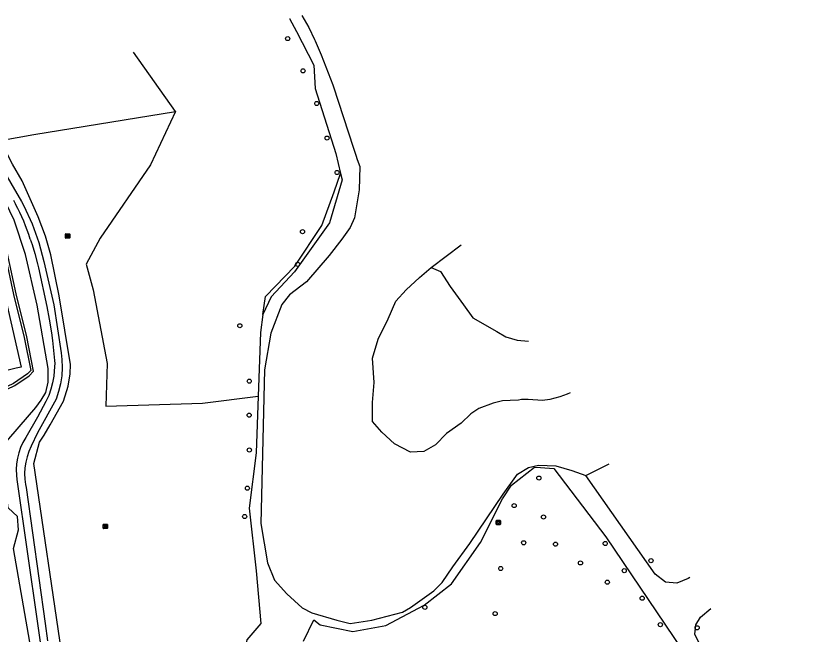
# Model space of a CAD drawing. Extents: x 162026 to 163499, y 387297 to 388169.
# Drawn here: x 163177.9 to 163363.7, y 387997.4 to 388144.6 of the extents above; entities that cross this region are included whole.
import ezdxf

# ---------------------------------------------------------------- set-up
doc = ezdxf.new("R2010")
doc.units = 0
for name, color, linetype in [('IMGEO_Afvalbak', 7, 'Continuous'), ('IMGEO_Boom', 7, 'Continuous'), ('IMGEO_Fietspad_gesloten', 7, 'Continuous'), ('IMGEO_Grasland_overig', 7, 'Continuous'), ('IMGEO_Haag', 7, 'Continuous'), ('IMGEO_Loofbos', 7, 'Continuous'), ('IMGEO_Rietland', 7, 'Continuous'), ('IMGEO_Rioolput', 7, 'Continuous'), ('IMGEO_Rivier', 7, 'Continuous'), ('IMGEO_Sloot', 7, 'Continuous')]:
    doc.layers.add(name, color=color, linetype=linetype)

msp = doc.modelspace()

# ---------------------------------------------------------------- linework, layer by layer
at = {"layer": 'IMGEO_Afvalbak'}
for p, q in [((163292.16, 388023.58), (163292.16, 388024.38)), ((163292.16, 388024.38), (163292.16, 388023.58)), ((163292.26, 388024.48), (163293.05, 388024.48)), ((163293.05, 388024.48), (163292.26, 388024.48)), ((163293.15, 388024.38), (163293.15, 388023.58)), ((163293.15, 388023.58), (163293.15, 388024.38)), ((163293.05, 388023.48), (163292.26, 388023.48)), ((163292.26, 388023.48), (163293.05, 388023.48))]:
    msp.add_line(p, q, dxfattribs=at)
msp.add_lwpolyline([(163292.3, 388024.2), (163293.01, 388024.2), (163292.86, 388023.73), (163292.45, 388023.73), (163292.3, 388024.2)], dxfattribs=at)
for centre, start, end in [((163292.26, 388024.38), 90, 180), ((163292.26, 388024.38), 90, 180), ((163292.26, 388023.58), 180, 270), ((163292.26, 388023.58), 180, 270), ((163293.05, 388024.38), 0, 90), ((163293.05, 388024.38), 360, 90), ((163293.05, 388023.58), 270, 0), ((163293.05, 388023.58), 270, 0)]:
    msp.add_arc(centre, 0.1, start, end, dxfattribs=at)
at = {"layer": 'IMGEO_Boom'}
for centre in [(163242.58, 388139.11), (163246.24, 388131.43), (163249.49, 388123.66), (163251.95, 388115.44), (163254.32, 388107.26), (163246.11, 388093.19), (163244.96, 388085.42), (163231.21, 388070.8), (163233.45, 388057.61), (163233.43, 388049.52), (163233.47, 388041.23), (163302.29, 388034.56), (163233.01, 388032.15), (163296.41, 388028.02), (163232.36, 388025.41), (163303.39, 388025.29), (163298.67, 388019.17), (163306.25, 388018.84), (163318.06, 388018.99), (163312.17, 388014.38), (163328.93, 388014.91), (163293.22, 388013.05), (163322.58, 388012.53), (163318.55, 388009.79), (163326.85, 388005.98), (163275.19, 388003.81), (163291.89, 388002.33), (163331.16, 387999.7), (163339.9, 387998.95)]:
    msp.add_circle(centre, 0.489, dxfattribs=at)
at = {"layer": 'IMGEO_Fietspad_gesloten'}
for points in [[(163174.21, 388109.09), (163179.27, 388100.38), (163179.84, 388099.32), (163181.83, 388095.04), (163183.43, 388090.61), (163184.62, 388086.06), (163186.96, 388075.77), (163188.72, 388064.33), (163188.9, 388062.77), (163188.96, 388060.84), (163188.86, 388058.92), (163188.58, 388057.01), (163188.13, 388055.14), (163187.51, 388053.31), (163183.09, 388045.29), (163181.58, 388042.12), (163181.04, 388040.9), (163180.62, 388039.63), (163180.31, 388038.33), (163180.11, 388037.01), (163180.04, 388035.67), (163180.08, 388034.34), (163180.25, 388033.01), (163180.38, 388032.32), (163184.9, 388000), (163185.48, 387995.87)], [(163177.41, 388100.65), (163177.91, 388099.73)], [(163181.39, 388091.41), (163181.82, 388090.1), (163182.47, 388088.01), (163183.15, 388085.55), (163183.38, 388084.56), (163185.34, 388075.36), (163185.9, 388072.34), (163186.43, 388069.12), (163186.69, 388067.26), (163187.19, 388062.54), (163187.22, 388061.83), (163187.18, 388061.07), (163186.97, 388058.77), (163186.7, 388057.22), (163186.3, 388055.7), (163185.77, 388054.23), (163185.1, 388052.8), (163183.12, 388049.03), (163180.3, 388044.22), (163179.64, 388043.05), (163179.1, 388041.83), (163178.67, 388040.56), (163178.35, 388039.26), (163178.15, 388037.93), (163178.07, 388036.6), (163178.11, 388035.26), (163178.22, 388034.24), (163183.09, 388000), (163184.13, 387992.72)]]:
    msp.add_lwpolyline(points, dxfattribs=at)
msp.add_arc((163131.41, 388075.39), 52.48, 17.7759, 27.6243, dxfattribs=at)
at = {"layer": 'IMGEO_Grasland_overig'}
for points in [[(163242.98, 388143.92), (163242.98, 388143.92), (163244.64, 388140.76), (163248.79, 388132.75), (163249.12, 388127.25), (163254, 388111.76), (163255.16, 388106.99)], [(163255.16, 388106.99), (163255.51, 388105.54), (163252.52, 388095.29), (163244.22, 388083.66), (163238.64, 388077.69), (163236.71, 388073.45)], [(163179.59, 387963), (163183.8, 387963.96), (163188.64, 387970.9), (163182.49, 387988.69), (163177.38, 388017.79), (163178.6, 388022.27), (163178.39, 388025.44), (163176.15, 388027.48), (163174.33, 388041.63), (163182.73, 388051.32), (163184.02, 388053.09), (163185.11, 388054.93), (163185.68, 388057.41), (163185.67, 388060.66), (163183.02, 388075.73), (163180.22, 388087.71), (163177.58, 388095.89), (163175.49, 388100.18)], [(163173.22, 388087.06), (163179.22, 388060.95), (163178.05, 388060.67), (163165.07, 388057.51), (163164.93, 388057.48)], [(163236.71, 388073.45), (163236.13, 388069.23), (163235.59, 388054.07)], [(163246.35, 387995.76), (163248.76, 388000.81), (163250.27, 387999.66), (163258.04, 387998.06), (163265.9, 387999.48), (163275.01, 388004.31), (163281.52, 388009.41), (163288.4, 388019.25), (163293.67, 388029.6), (163295.82, 388032.9), (163301.26, 388037.19), (163302.65, 388037.08), (163305.87, 388036.81), (163318.21, 388020.57), (163346.42, 387978.77), (163353.47, 387969.48), (163269.87, 387981.46), (163263.17, 387982.42)]]:
    msp.add_lwpolyline(points, dxfattribs=at)
at = {"layer": 'IMGEO_Haag'}
for points in [[(163164.34, 388057.34), (163166.05, 388051.05), (163177.71, 388056.56), (163181.14, 388058.88), (163182.14, 388059.97), (163180.57, 388068.14), (163178.02, 388078.39), (163175.9, 388088.27), (163173.08, 388087.64)], [(163173.22, 388087.06), (163175.44, 388087.55), (163177.43, 388078.25), (163179.98, 388068.01), (163181.5, 388060.15), (163180.74, 388059.33), (163177.41, 388057.08), (163166.44, 388051.9), (163164.93, 388057.48)]]:
    msp.add_lwpolyline(points, dxfattribs=at)
at = {"layer": 'IMGEO_Loofbos'}
for points in [[(163215.9, 388121.8), (163205.95, 388135.89), (163205.95, 388135.89)], [(163174.33, 388114.83), (163182.24, 388116.28), (163215.9, 388121.8)], [(163215.9, 388121.8), (163209.98, 388109.08), (163198.04, 388091.67), (163194.66, 388085.42), (163196.32, 388079.36), (163199.69, 388061.81), (163199.36, 388051.68), (163222.3, 388052.36), (163235.59, 388054.07)], [(163195.55, 387975.49), (163188.85, 387993.3), (163182.2, 388038.02), (163183.61, 388043.11), (163184.73, 388044.8), (163186.16, 388047.22), (163189.3, 388052.89), (163190.39, 388056.43), (163190.86, 388059.32), (163190.96, 388061.58), (163188.25, 388077.9), (163186.29, 388087.68), (163185.03, 388092.14), (163183.23, 388096.68), (163179.48, 388105.27), (163177.2, 388109.26), (163174.33, 388114.83)], [(163235.59, 388054.07), (163235.11, 388040.54), (163233.43, 388027.38), (163235.11, 388012.53), (163236.17, 388000), (163232.89, 387996.07), (163231.07, 387986.88), (163229.29, 387982.12), (163224.51, 387975.78)]]:
    msp.add_lwpolyline(points, dxfattribs=at)
at = {"layer": 'IMGEO_Rietland'}
msp.add_lwpolyline([(163236.71, 388073.45), (163237.3, 388077.72), (163244.26, 388085), (163250.67, 388094.67), (163253.59, 388102.68), (163255.16, 388106.99)], dxfattribs=at)
at = {"layer": 'IMGEO_Rioolput'}
for p, q in [((163189.77, 388091.72), (163189.77, 388092.57)), ((163189.84, 388092.65), (163190.69, 388092.65)), ((163190.26, 388092.43), (163190.28, 388092.43)), ((163190.77, 388092.57), (163190.77, 388091.72)), ((163190.69, 388091.65), (163189.84, 388091.65)), ((163190.28, 388091.87), (163190.25, 388091.87)), ((163198.8, 388023.56), (163199.66, 388023.56)), ((163198.73, 388022.63), (163198.73, 388023.49)), ((163199.66, 388022.56), (163198.8, 388022.56)), ((163199.24, 388022.78), (163199.21, 388022.78)), ((163199.22, 388023.34), (163199.24, 388023.34)), ((163199.73, 388023.49), (163199.73, 388022.63))]:
    msp.add_line(p, q, dxfattribs=at)
for points in [[(163189.77, 388091.72), (163189.77, 388092.57)], [(163189.84, 388092.65), (163190.69, 388092.65)], [(163190.36, 388092.35), (163190.1, 388092.35), (163190.1, 388091.95)], [(163190.77, 388092.57), (163190.77, 388091.72)], [(163190.69, 388091.65), (163189.84, 388091.65)], [(163190.1, 388091.95), (163190.23, 388091.95), (163190.23, 388092.11), (163190.24, 388092.11)], [(163190.28, 388092.27), (163190.23, 388092.27), (163190.23, 388092.19)], [(163190.23, 388092.19), (163190.28, 388092.19)], [(163190.29, 388092.08), (163190.36, 388091.95), (163190.5, 388091.95), (163190.43, 388092.07)], [(163198.8, 388023.56), (163199.66, 388023.56)], [(163198.73, 388022.63), (163198.73, 388023.49)], [(163199.66, 388022.56), (163198.8, 388022.56)], [(163199.32, 388023.26), (163199.07, 388023.26), (163199.07, 388022.86)], [(163199.07, 388022.86), (163199.19, 388022.86), (163199.19, 388023.02), (163199.2, 388023.02)], [(163199.24, 388023.18), (163199.19, 388023.18), (163199.19, 388023.1)], [(163199.19, 388023.1), (163199.24, 388023.1)], [(163199.25, 388022.99), (163199.32, 388022.86), (163199.46, 388022.86), (163199.39, 388022.99)], [(163199.73, 388023.49), (163199.73, 388022.63)]]:
    msp.add_lwpolyline(points, dxfattribs=at)
for centre, radius, start, end in [((163189.84, 388092.57), 0.0765, 91.552, 178.448), ((163189.84, 388092.57), 0.0765, 91.552, 178.448), ((163190.36, 388092.24), 0.109, 350.3612, 89.416), ((163190.69, 388092.57), 0.0765, 1.552, 88.448), ((163190.69, 388092.57), 0.0765, 1.552, 88.448), ((163189.84, 388091.72), 0.0765, 181.552, 268.448), ((163189.84, 388091.72), 0.0765, 181.552, 268.448), ((163190.24, 388092.06), 0.0533, 26.0293, 88.6989), ((163190.29, 388092.17), 0.0964, 77.0061, 93.1865), ((163190.26, 388092.38), 0.19, 274.7715, 282.9687), ((163190.3, 388092.23), 0.0378, 276.6634, 79.6772), ((163190.35, 388092.24), 0.112, 277.5842, 350.9817), ((163190.34, 388092.02), 0.108, 29.5134, 73.7905), ((163190.69, 388091.72), 0.0765, 271.552, 358.448), ((163190.69, 388091.72), 0.0765, 271.552, 358.448), ((163198.81, 388023.48), 0.0765, 91.552, 178.448), ((163198.81, 388023.48), 0.0765, 91.552, 178.448), ((163199.65, 388023.48), 0.0765, 1.552, 88.448), ((163199.65, 388023.48), 0.0765, 1.552, 88.448), ((163198.81, 388022.64), 0.0765, 181.552, 268.448), ((163198.81, 388022.64), 0.0765, 181.552, 268.448), ((163199.2, 388022.97), 0.0533, 26.0293, 88.6989), ((163199.25, 388023.08), 0.0964, 77.0061, 93.1865), ((163199.23, 388023.29), 0.19, 274.7715, 282.9687), ((163199.26, 388023.14), 0.0378, 276.6634, 79.6772), ((163199.32, 388023.15), 0.109, 350.3612, 89.416), ((163199.32, 388023.15), 0.112, 277.5842, 350.9817), ((163199.3, 388022.93), 0.108, 29.5134, 73.7905), ((163199.65, 388022.64), 0.0765, 271.552, 358.448), ((163199.65, 388022.64), 0.0765, 271.552, 358.448)]:
    msp.add_arc(centre, radius, start, end, dxfattribs=at)
for centre, major_axis, ratio, start_param, end_param in [((163190.25, 388092.15), (-0.387, 0.002), 0.722429, 4.712389, 7.853982), ((163190.28, 388092.15), (-0.39, 0.002), 0.717154, 1.570796, 4.712389), ((163199.22, 388023.06), (-0.387, 0.002), 0.722429, 4.712389, 7.853982), ((163199.24, 388023.06), (-0.39, 0.002), 0.717154, 1.570796, 4.712389)]:
    msp.add_ellipse(centre, major_axis=major_axis, ratio=ratio, start_param=start_param, end_param=end_param, dxfattribs=at)
at = {"layer": 'IMGEO_Rivier'}
for points in [[(163245.98, 388144.57), (163247.64, 388141.78), (163248.96, 388138.89), (163249.1, 388138.59), (163250.57, 388135.28), (163253.31, 388128.11), (163253.5, 388127.62), (163258.12, 388113.26), (163258.74, 388111.35), (163259.06, 388110.34), (163259.76, 388108.65), (163259.57, 388103.16), (163258.43, 388096.47), (163257.45, 388094.13), (163255.47, 388091.39), (163252.42, 388087.5), (163247.04, 388081.24), (163243.02, 388078.17), (163241.15, 388075.88), (163238.57, 388069.05), (163237.08, 388060.31), (163236.16, 388023.76), (163237.75, 388014.38), (163239.46, 388010.25), (163242.4, 388007.02), (163245.99, 388003.73), (163248.33, 388002.53), (163254.25, 388000.79), (163257.43, 388000), (163262.57, 388000.79), (163269.88, 388002.67), (163271.81, 388003.81), (163277.35, 388007.7), (163279.33, 388009.73), (163281.83, 388013.46), (163285.89, 388019.01), (163293.77, 388030.7), (163297.24, 388035.46), (163299.8, 388037.11), (163302.16, 388037.63), (163306.3, 388037.44), (163310.1, 388036.33), (163313.45, 388035.18)], [(163276.67, 388084.64), (163283.83, 388090.07)], [(163309.7, 388054.82), (163308.99, 388054.54), (163307.26, 388053.85), (163304.87, 388053.24), (163303.13, 388053.04), (163299.76, 388053.28), (163298.18, 388053.23), (163297.45, 388053.08), (163295.45, 388052.98), (163293.67, 388052.9), (163291.42, 388052.37), (163288.03, 388051.13), (163286.14, 388049.87), (163283.83, 388047.64), (163280.35, 388045.15), (163277.7, 388042.48), (163274.91, 388040.86), (163271.78, 388040.69), (163267.96, 388042.69), (163264.96, 388045.46), (163262.71, 388048.02), (163262.74, 388052.56), (163263.16, 388057.26), (163262.77, 388063.09), (163264.1, 388067.61), (163266.5, 388072.44), (163268.25, 388076.62), (163270.75, 388079.37), (163273.93, 388082.31), (163276.67, 388084.64)], [(163313.45, 388035.18), (163318.99, 388037.93)]]:
    msp.add_lwpolyline(points, dxfattribs=at)
at = {"layer": 'IMGEO_Sloot'}
for points in [[(163276.67, 388084.64), (163278.9, 388083.72), (163281.19, 388080.1), (163284.34, 388075.81), (163286.6, 388072.69), (163292.32, 388069.46), (163294.42, 388068.15), (163297.15, 388067.37), (163299.86, 388067.12)], [(163338.17, 388010.88), (163337.78, 388010.65), (163335.1, 388009.54), (163332.41, 388009.76), (163329.96, 388011.73), (163313.45, 388035.18)], [(163363.73, 387962.77), (163340.54, 387995), (163339.35, 387997.46), (163339.59, 387999.65), (163340.69, 388001.51), (163343.14, 388003.51)]]:
    msp.add_lwpolyline(points, dxfattribs=at)

doc.saveas('drawing.dxf')
